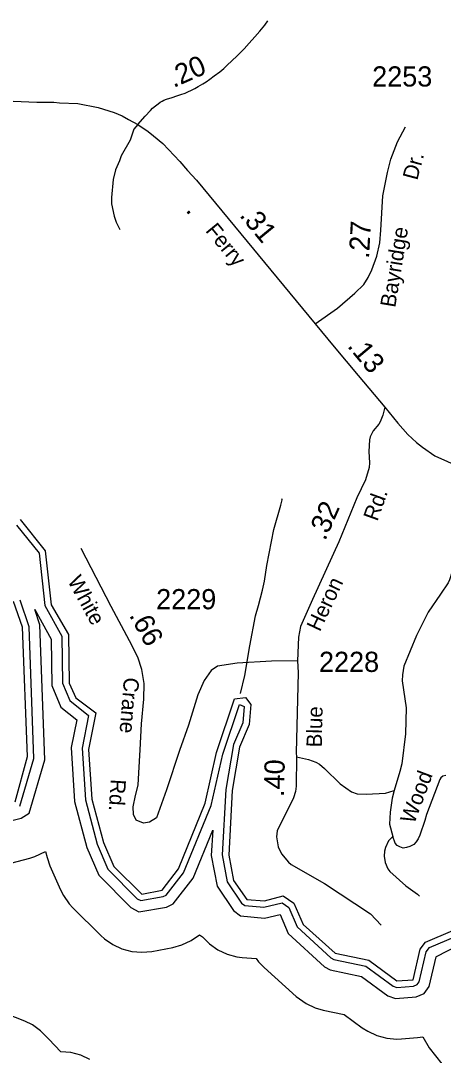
# Model space of a CAD drawing. Extents: x 1473865 to 1648260, y 639067 to 773536.
# Drawn here: x 1600284 to 1602897, y 698493 to 704898 of the extents above; entities that cross this region are included whole.
import ezdxf

# ---------------------------------------------------------------- set-up
doc = ezdxf.new("R2010")
doc.units = 0
for name, color, linetype in [('Exist Hydrographic Buffer Line', 7, 'Continuous'), ('Exist Hydrographic Creek Double Shore', 7, 'Continuous'), ('Exist Hydrographic Misc Water Feature', 7, 'Continuous'), ('Exist Road Non-System Type 51', 7, 'Continuous'), ('Exist Road Non-System Type 51 Label', 7, 'Continuous'), ('Exist Road Secondary Mileage Hundredths English Label', 7, 'Continuous'), ('Exist Road Secondary Type 51 Attributed', 7, 'Continuous'), ('Exist Road Secondary Type 51 Label', 7, 'Continuous'), ('Exist Road Secondary Type 51 Number Label', 7, 'Continuous')]:
    doc.layers.add(name, color=color, linetype=linetype)

msp = doc.modelspace()

# ---------------------------------------------------------------- linework, layer by layer
at = {"layer": 'Exist Hydrographic Buffer Line'}
for points in [[(1600257.5, 701774.8), (1600397.7, 701601.1), (1600433.5, 701277.1), (1600539.3, 701087.8), (1600543.2, 700796.3), (1600587.8, 700690.6), (1600704, 700596.2), (1600663.9, 700395.1), (1600684.2, 700075.6), (1600756.5, 699800.8), (1600823.6, 699646), (1601005, 699462.6), (1601026.2, 699451.7), (1601165.7, 699475.5), (1601183.9, 699484.2), (1601291.9, 699622.9), (1601461.3, 700039.4), (1601533.7, 700357.2), (1601637, 700664), (1601666, 700653.6), (1601657.8, 700550.9), (1601600.4, 700417), (1601552.6, 700139.6), (1601530.2, 699735.2), (1601561.9, 699567.1), (1601650.4, 699435.3), (1601669.5, 699420.7), (1601787.9, 699409.6), (1601900.9, 699436.7), (1601942.1, 699409.3), (1601994.4, 699287.7), (1602202.4, 699095.8), (1602220.9, 699086.4), (1602419.4, 699044.5), (1602586.4, 698921.5), (1602610.2, 698913.7), (1602713.3, 698921.7), (1602735.9, 698930.9), (1602747.8, 698947.9), (1602791, 699133), (1602813.1, 699160.1), (1602971.9, 699228.4)], [(1600279.8, 700036), (1600365.7, 700331.7), (1600336.2, 701145.5), (1600279.9, 701310.3)], [(1598755.7, 699936.9), (1598903.8, 699705.3), (1599111, 699571.2), (1599160.2, 699557.1), (1599333.4, 699606.7), (1599368, 699628.8), (1599540.6, 699823.4), (1599559, 699862), (1599586.3, 700133.7), (1599795.8, 699924.2), (1599835.4, 699903.4), (1599969.1, 699880.5), (1600286.3, 699960.6), (1600337.1, 699993), (1600433.1, 700323.3), (1600402.8, 701157.8), (1600370.6, 701252.2)], [(1600370.6, 701252.2), (1600472.4, 701069.9), (1600476.3, 700782.3), (1600532.5, 700649.1), (1600630.4, 700569.6), (1600596.5, 700399.6), (1600617.7, 700064.9), (1600693, 699778.8), (1600767.1, 699607.7), (1600964.8, 699407.9), (1601015.3, 699381.9), (1601186.2, 699411), (1601227.1, 699430.5), (1601350.5, 699589.1), (1601471.4, 699886.4)], [(1601471.4, 699886.4), (1601462.8, 699730.7), (1601498.5, 699541.1), (1601601, 699388.7), (1601644.1, 699355.7), (1601792.7, 699341.8), (1601888.1, 699364.7), (1601888.4, 699364.5), (1601938.5, 699248.1), (1602163.8, 699040.2), (1602198.4, 699022.6), (1602391.3, 698981.9), (1602555.2, 698861.2), (1602602, 698845.8), (1602729.1, 698855.6), (1602779.5, 698876.4), (1602810.1, 698919.9), (1602852.8, 699102.7), (1602854.5, 699104.8), (1602986.9, 699172.8)], [(1600065.4, 699640.5), (1600341.4, 699713.6), (1600372.3, 699723.3), (1600437.4, 699755.7)], [(1600437.4, 699755.7), (1600447.3, 699718.6), (1600465.1, 699667.1), (1600530.1, 699518.1), (1600548.4, 699482), (1600584.4, 699430.6), (1600607.1, 699405.8), (1600780.1, 699234.9), (1600801.7, 699215.3), (1600853.2, 699179.3), (1600910, 699152.8), (1600970.7, 699136.6), (1601033.1, 699131.1), (1601095.7, 699136.6), (1601225.4, 699161.1), (1601281.2, 699176.5), (1601338.1, 699203), (1601389.5, 699239.1), (1601407.4, 699226.9), (1601451.7, 699182.5), (1601503.1, 699146.5), (1601560, 699120), (1601620.6, 699103.8), (1601654, 699099.4), (1601741.2, 699092.4), (1601755.4, 699072.1), (1601790.5, 699035.8), (1601988.6, 698857.8), (1602049.2, 698813.8), (1602106.1, 698787.3), (1602154.9, 698773.3), (1602285.4, 698745.8), (1602396.5, 698663.9), (1602430.2, 698641.9), (1602487.1, 698615.4), (1602547.6, 698599.2), (1602610.2, 698593.7), (1602638.4, 698594.8), (1602738.4, 698602.7), (1602770.2, 698606.8), (1602809.3, 698539.4), (1602887.4, 698441.2)], [(1600712.1, 698467.2), (1600655.2, 698493.8), (1600594.6, 698509.9), (1600532.1, 698515.5), (1600458.4, 698592.9), (1600407.5, 698645.2), (1600356.2, 698681.2), (1600309, 698704), (1600135, 698773.1)]]:
    msp.add_lwpolyline(points, dxfattribs=at)
at = {"layer": 'Exist Hydrographic Creek Double Shore'}
for points in [[(1600280.2, 701810.5), (1600436.2, 701617.1), (1600473.1, 701281.5), (1600579.1, 701098.8), (1600583.1, 700796.7), (1600624.2, 700707.3), (1600748.2, 700612.8), (1600703.2, 700387.3), (1600724.1, 700078.4), (1600795.2, 699811), (1600860.2, 699662), (1601033.1, 699491.1), (1601158.1, 699514.8), (1601260.1, 699647.3), (1601424.2, 700054.3), (1601495.2, 700368.1), (1601607.2, 700700.5), (1601674.1, 700709.1), (1601707.1, 700665.7), (1601697.2, 700541.2), (1601637.2, 700401.2), (1601592.2, 700133), (1601570.2, 699733), (1601601.1, 699574.8), (1601683.1, 699458.3), (1601791.2, 699449.5), (1601908.2, 699480)], [(1600249.1, 700061.7), (1600327.1, 700342.4), (1600296.2, 701143.9), (1600240.2, 701302.6)], [(1601908.2, 699480), (1601974.1, 699435.9), (1602031.1, 699303.5), (1602229.2, 699125.6), (1602436.2, 699082), (1602610.2, 698953.7), (1602710.2, 698961.5), (1602754.1, 699151), (1602788.2, 699193), (1602956.2, 699265.1)]]:
    msp.add_lwpolyline(points, dxfattribs=at)
at = {"layer": 'Exist Hydrographic Misc Water Feature'}
msp.add_lwpolyline([(1601642.7, 700733.7), (1601669.9, 700844.2), (1601701.2, 701027.4), (1601736.6, 701214.7), (1601753.7, 701278.3), (1601779.4, 701373.8), (1601792.4, 701429.5), (1601806.1, 701525.2), (1601850.1, 701748.2), (1601892.8, 701899.3), (1601901.3, 701931.2), (1601899.5, 701939.2)], dxfattribs=at)
at = {"layer": 'Exist Road Non-System Type 51'}
for points in [[(1601009.3, 704256.1), (1600983, 704226.4), (1600960.5, 704158.6), (1600905.9, 704060.9), (1600895.6, 704031), (1600871.1, 703975.1), (1600856.7, 703915.4), (1600846, 703803.3), (1600845.6, 703763.5), (1600863.1, 703687.3), (1600875, 703651.3), (1600896.6, 703605)], [(1603157, 702076.8), (1603148, 702027.4), (1603070.6, 701843.8), (1603019.6, 701708.2), (1602980.8, 701590.5), (1602968.4, 701540.6), (1602935.7, 701437), (1602927.5, 701418.9), (1602881.1, 701347.2), (1602804.4, 701235.9), (1602731.3, 701092.5), (1602654, 700903), (1602645.5, 700849.2), (1602643.3, 700811.2), (1602668.2, 700645), (1602663.1, 700483), (1602641.7, 700297.2), (1602629.4, 700249.4), (1602592.6, 700131.7)], [(1601989.9, 700340.2), (1602063.8, 700323.5), (1602109.7, 700307.1), (1602131.6, 700294.9), (1602163.3, 700268.6), (1602258.9, 700174), (1602330.5, 700123.6), (1602364.4, 700111.3), (1602420.4, 700109), (1602540.4, 700115.9), (1602592.6, 700131.7)], [(1602913.2, 700224.8), (1602895.3, 700221), (1602881.3, 700210.3), (1602875.1, 700201.6), (1602793.5, 699984.1), (1602783.3, 699946.3), (1602752.7, 699856.5), (1602742.4, 699832.7), (1602730.4, 699814.7), (1602714.3, 699798.9), (1602690, 699786.9), (1602670.1, 699779.1), (1602648.4, 699775.8), (1602628.1, 699783.4), (1602612.7, 699793.1), (1602600.2, 699805.6), (1602584.6, 699847.7)], [(1602592.6, 700131.7), (1602580.2, 700085.7), (1602569.6, 699997.9), (1602565.1, 699923.9), (1602584.6, 699847.7)], [(1602584.6, 699847.7), (1602558.2, 699820), (1602540.2, 699778.8), (1602534.4, 699757.5), (1602531.9, 699725.1), (1602537.9, 699686.8), (1602555.2, 699648), (1602567, 699632), (1602666.5, 699543.3), (1602738.1, 699490.8), (1602750, 699478.6)]]:
    msp.add_lwpolyline(points, dxfattribs=at)
at = {"layer": 'Exist Road Secondary Type 51 Attributed'}
for points in [[(1601009.3, 704256.1), (1601053.6, 704307.5), (1601085.9, 704342), (1601100.1, 704356.1), (1601117.1, 704370.8), (1601133.7, 704383.8), (1601147.1, 704393), (1601158.8, 704399.8), (1601169.9, 704405.4), (1601186.6, 704412.5), (1601220.2, 704423.3), (1601250.2, 704432.4), (1601274.7, 704440.9), (1601300.4, 704450), (1601318, 704457.9), (1601340.9, 704468.9), (1601360.1, 704479), (1601381, 704490.1), (1601410.7, 704507.1), (1601431.6, 704519.8), (1601453.8, 704535.4), (1601481.2, 704556), (1601514.8, 704581.7), (1601539.6, 704602), (1601561.7, 704622.5), (1601590.1, 704649.2), (1601622.7, 704680.2), (1601665.8, 704724.9), (1601697.8, 704760.1), (1601731.1, 704798.5), (1601762, 704834.4), (1601793.7, 704871.6), (1601812.2, 704898.3)], [(1598554.4, 704386.8), (1598781, 704400.3), (1598950.1, 704404.5), (1599006.2, 704408.2), (1599307.1, 704421), (1599758.1, 704410.7), (1599986.2, 704413.2), (1600185.8, 704405.5), (1600238, 704399.7), (1600384, 704394.6), (1600490, 704393.8), (1600524.1, 704389.5), (1600638.1, 704384.8), (1600763.9, 704361.9), (1600861.7, 704329.3), (1600911.5, 704308.9), (1600951.4, 704286.6), (1601009.3, 704256.1)], [(1601009.3, 704256.1), (1601073, 704211.7), (1601105.3, 704184.7), (1601162.3, 704137.1), (1601267.5, 704026.3), (1601315.2, 703969.9), (1601370.8, 703911.6), (1602104.3, 703021.3)], [(1602104.3, 703021.3), (1602243.2, 703117.8), (1602350.5, 703212.2), (1602405.9, 703264.8), (1602433.2, 703308.4), (1602454.9, 703356.7), (1602486.4, 703441.3), (1602505.9, 703523.7), (1602510.3, 703601.3), (1602524.1, 703813.6), (1602551.7, 703958.9), (1602572.9, 704040.8), (1602614.9, 704148.5), (1602664.5, 704240.4)], [(1602104.3, 703021.3), (1602221.6, 702878.4), (1602370.4, 702700.8), (1602535.1, 702505.6)], [(1602535.1, 702505.6), (1602522.7, 702455.6), (1602506.5, 702415.7), (1602498.4, 702399.9), (1602464.2, 702360.1), (1602445.8, 702322.3), (1602441.8, 702304.4), (1602437.1, 702230.4), (1602440.7, 702160.3), (1602438.6, 702132.3), (1602416, 702056.6), (1602363.1, 701945), (1602251.5, 701672.5), (1602089, 701314.2), (1602014.7, 701148.6), (1602002.3, 701082.1), (1601995.2, 700935.9)], [(1602535.1, 702505.6), (1602616.6, 702407.1), (1602678, 702336.6), (1602731.6, 702286.3), (1602769.4, 702257.9), (1602845.2, 702205.4), (1603000.7, 702134.4)], [(1601995.2, 700935.9), (1601834.1, 700932.6), (1601623.1, 700921.9), (1601500.9, 700903.3), (1601462.2, 700875.5), (1601418.9, 700813.6), (1601379.9, 700725.7), (1601321.4, 700536.5), (1601267.2, 700380.2), (1601185.2, 700135.7), (1601124.8, 699963.9), (1601081.5, 699936.1), (1601044.4, 699929.9), (1600997.9, 699948.5), (1600980.9, 699984.1), (1600979.4, 700032), (1600994.8, 700101.7), (1601010.3, 700165.1), (1601015.3, 700241.4), (1601023.5, 700384.7), (1601031.6, 700544.4), (1601046.3, 700698.3), (1601047.9, 700794.4), (1601033.3, 700882.4), (1601008.9, 700957.3), (1600956.8, 701058.3), (1600843, 701271), (1600659, 701629.9)], [(1601995.2, 700935.9), (1601999.5, 700863.8), (1601988, 700366), (1601989.9, 700340.2), (1601988.2, 700159.5), (1601984.4, 700126), (1601970.2, 700088), (1601870.8, 699882.7), (1601866.1, 699845.6), (1601876.9, 699783.6), (1601897.1, 699740.3), (1601941.2, 699687.9), (1601957, 699675), (1602162.3, 699556.9), (1602448, 699369.7), (1602513, 699298.5)]]:
    msp.add_lwpolyline(points, dxfattribs=at)

# ---------------------------------------------------------------- texts
at = {"layer": 'Exist Road Non-System Type 51 Label'}
msp.add_text('Wood', height=95, rotation=69.42274, dxfattribs=at).set_placement((1602717.2, 699921))
at = {"layer": 'Exist Road Secondary Mileage Hundredths English Label'}
for s, rotation, p in [('.20', 23.94962, (1601229.6, 704481.1)), ('.', 309.37048, (1601300.1, 703723.2)), ('.31', 309.48242, (1601633, 703691.7)), ('.27', 86.79798, (1602437.7, 703422.9)), ('.13', 309.96248, (1602299.8, 702882.3)), ('.32', 66.25181, (1602166.6, 701674.2)), ('.66', 298.65891, (1600952.1, 701217.8)), ('.40', 88.67934, (1601912.1, 700091.6))]:
    msp.add_text(s, height=125, rotation=rotation, dxfattribs=at).set_placement(p)
at = {"layer": 'Exist Road Secondary Type 51 Label'}
for s, rotation, p in [('Dr.', 75.03483, (1602736, 703906.3)), ('Ferry', 309.37048, (1601422.4, 703596.9)), ('Bayridge', 80.73221, (1602600.1, 703119)), ('Rd.', 70.20996, (1602489.5, 701795)), ('White', 298.65891, (1600571.3, 701431.3)), ('Heron', 64.68508, (1602133.6, 701111.2)), ('Crane', 265.42189, (1600923.1, 700835.3)), ('Blue', 88.67934, (1602145.9, 700399.1)), ('Rd.', 266.43913, (1600840.7, 700204.7))]:
    msp.add_text(s, height=95, rotation=rotation, dxfattribs=at).set_placement(p)
at = {"layer": 'Exist Road Secondary Type 51 Number Label'}
for s, p in [('2253', (1602457.5, 704490.7)), ('2229', (1601121.7, 701254.6)), ('2228', (1602128.8, 700866.6))]:
    msp.add_text(s, height=125, dxfattribs=at).set_placement(p)

doc.saveas('drawing.dxf')
